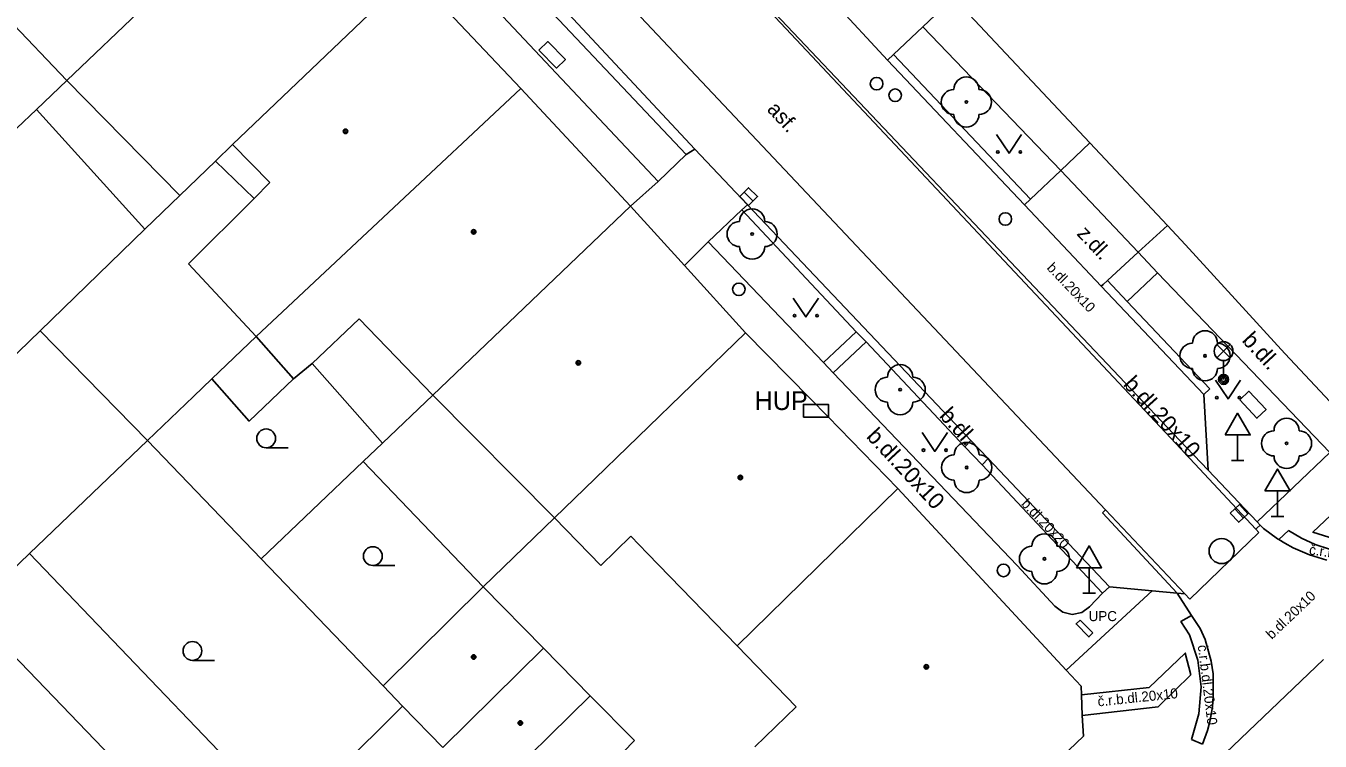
# Model space of a CAD drawing. Extents: x -596229 to -595156, y -1161237 to -1159376.
# Drawn here: x -596025.5 to -595973.9, y -1160583.1 to -1160554.6 of the extents above; entities that cross this region are included whole.
import ezdxf

# ---------------------------------------------------------------- set-up
doc = ezdxf.new("R2010")
doc.units = 0
for name, color, linetype in [('DOP - kresba z DSPS bez souradnic', 7, 'Continuous'), ('DOP - rozhrani ploch obecne', 7, 'Continuous'), ('Level 22', 7, 'Continuous'), ('Level 24', 7, 'Continuous'), ('Level 27', 7, 'Continuous'), ('Level 28', 7, 'Continuous'), ('Level 31', 7, 'Continuous'), ('Level 33', 7, 'Continuous'), ('Level 34', 7, 'Continuous'), ('Level 36', 7, 'Continuous'), ('Level 39', 7, 'Continuous'), ('slaboproud - povrch.  znaky a tel. budka skut. velikost', 7, 'Continuous'), ('Specificka linie pasportu komunikaci', 7, 'Continuous'), ('TM - budovy zdene_ betonove - VP', 7, 'Continuous'), ('TM - chodniky - VP', 7, 'Continuous'), ('TM - DSPS - pomocna konstrukcni linie', 7, 'Continuous'), ('TM - komunikace - VP', 7, 'Continuous'), ('TM - letecke snimky - pomocna linie', 7, 'Continuous'), ('TM - plot zdeny_ ohradni zed - VP', 7, 'Continuous'), ('TM - popis objektu', 7, 'Continuous'), ('TM - popis povrchu', 7, 'Continuous'), ('TM - rozhrani mezi zpev. plochami mezi sebou - VP', 7, 'Continuous'), ('TM - rozhrani ploch obecne - VP', 7, 'Continuous')]:
    doc.layers.add(name, color=color, linetype=linetype)

msp = doc.modelspace()

# ---------------------------------------------------------------- linework, layer by layer
at = {"layer": 'DOP - kresba z DSPS bez souradnic'}
msp.add_lwpolyline([(-596016.43, -1160561.52), (-596017.97, -1160560.03)], dxfattribs=at)
at = {"layer": 'DOP - rozhrani ploch obecne'}
for points in [[(-596025.11, -1160557.98), (-596023.9, -1160556.82)], [(-596026.68, -1160559.47), (-596025.11, -1160557.98)], [(-596025.11, -1160557.98), (-596020.78, -1160562.75)], [(-596020.78, -1160562.75), (-596019.39, -1160561.4)], [(-596020.78, -1160562.75), (-596024.96, -1160566.8)], [(-596024.96, -1160566.8), (-596043.57, -1160584.81)], [(-596024.96, -1160566.8), (-596020.68, -1160571.17)], [(-596018.11, -1160568.71), (-596016.35, -1160567.02)], [(-596014.12, -1160568.1), (-596011.32, -1160571.27)], [(-596018.84, -1160569.41), (-596018.11, -1160568.71)], [(-596018.84, -1160569.41), (-596020.68, -1160571.17)], [(-596011.32, -1160571.27), (-596009.31, -1160569.36)], [(-596020.68, -1160571.17), (-596025.38, -1160575.67)], [(-596016.15, -1160575.88), (-596020.68, -1160571.17)], [(-596011.32, -1160571.27), (-596012.08, -1160572)], [(-596012.08, -1160572), (-596016.15, -1160575.88)], [(-596012.08, -1160572), (-596007.3, -1160577)], [(-596025.38, -1160575.67), (-596027.75, -1160577.94)], [(-596011.29, -1160580.94), (-596016.15, -1160575.88)], [(-596019.79, -1160586.2), (-596027.75, -1160577.94)]]:
    msp.add_lwpolyline(points, dxfattribs=at)
at = {"layer": 'Level 22'}
for centre in [(-595988.04, -1160557.68), (-595996.58, -1160562.94), (-595978.53, -1160567.79), (-595990.68, -1160569.14), (-595975.28, -1160571.28), (-595988.03, -1160572.24), (-595984.93, -1160575.88)]:
    msp.add_circle(centre, 0.05, dxfattribs=at)
for centre, start, end in [((-595988.04, -1160557.18), 0, 180), ((-595988.54, -1160557.68), 90, 270), ((-595987.54, -1160557.68), 270, 90), ((-595988.04, -1160558.18), 180, 0), ((-595996.58, -1160562.44), 0, 180), ((-595997.08, -1160562.94), 90, 270), ((-595996.08, -1160562.94), 270, 90), ((-595996.58, -1160563.44), 180, 0), ((-595978.53, -1160567.29), 0, 180), ((-595979.03, -1160567.79), 90, 270), ((-595978.03, -1160567.79), 270, 90), ((-595990.68, -1160568.64), 0, 180), ((-595978.53, -1160568.29), 180, 0), ((-595991.18, -1160569.14), 90, 270), ((-595990.18, -1160569.14), 270, 90), ((-595990.68, -1160569.64), 180, 0), ((-595975.28, -1160570.78), 0, 180), ((-595975.78, -1160571.28), 90, 270), ((-595974.78, -1160571.28), 270, 90), ((-595988.03, -1160571.74), 0, 180), ((-595988.53, -1160572.24), 90, 270), ((-595987.53, -1160572.24), 270, 90), ((-595975.28, -1160571.78), 180, 0), ((-595988.03, -1160572.74), 180, 0), ((-595984.93, -1160575.38), 0, 180), ((-595985.43, -1160575.88), 90, 270), ((-595984.43, -1160575.88), 270, 90), ((-595984.93, -1160576.38), 180, 0)]:
    msp.add_arc(centre, 0.5, start, end, dxfattribs=at)
at = {"layer": 'Level 24'}
for points in [[(-595977.145, -1160569.547), (-595976.46, -1160570.275), (-595976.095, -1160569.933), (-595976.78, -1160569.205)], [(-595994.538, -1160570.229), (-595993.538, -1160570.229), (-595993.538, -1160569.729), (-595994.538, -1160569.729)]]:
    msp.add_lwpolyline(points, close=True, dxfattribs=at)
at = {"layer": 'Level 27'}
for p, q in [((-595996.897, -1160561.273), (-595996.543, -1160561.627)), ((-595977.34, -1160573.887), (-595977, -1160574.253))]:
    msp.add_line(p, q, dxfattribs=at)
for points in [[(-595997.073, -1160561.45), (-595996.72, -1160561.804), (-595996.366, -1160561.45), (-595996.72, -1160561.096)], [(-595977.523, -1160574.057), (-595977.183, -1160574.423), (-595976.817, -1160574.083), (-595977.157, -1160573.717)]]:
    msp.add_lwpolyline(points, close=True, dxfattribs=at)
msp.add_circle((-595977.87, -1160575.57), 0.5, dxfattribs=at)
at = {"layer": 'Level 28'}
for centre in [(-595991.62, -1160556.95), (-595990.88, -1160557.41), (-595986.49, -1160562.34), (-595986.56, -1160576.34)]:
    msp.add_circle(centre, 0.25, dxfattribs=at)
at = {"layer": 'Level 31'}
msp.add_circle((-595997.11, -1160565.14), 0.25, dxfattribs=at)
at = {"layer": 'Level 33'}
for p, q in [((-595978.055, -1160567.87), (-595977.525, -1160567.34)), ((-595978.055, -1160567.34), (-595977.525, -1160567.87)), ((-595977.79, -1160567.98), (-595977.79, -1160568.73))]:
    msp.add_line(p, q, dxfattribs=at)
for centre, radius in [((-595977.79, -1160567.605), 0.375), ((-595977.79, -1160568.73), 0.2), ((-595977.79, -1160568.73), 0.145), ((-595977.79, -1160568.73), 0.0876)]:
    msp.add_circle(centre, radius, dxfattribs=at)
at = {"layer": 'Level 34'}
for p, q in [((-595977.23, -1160570.942), (-595977.23, -1160571.96)), ((-595977.48, -1160571.96), (-595976.98, -1160571.96)), ((-595975.64, -1160573.172), (-595975.64, -1160574.19)), ((-595975.89, -1160574.19), (-595975.39, -1160574.19)), ((-595983.15, -1160576.232), (-595983.15, -1160577.25)), ((-595983.4, -1160577.25), (-595982.9, -1160577.25))]:
    msp.add_line(p, q, dxfattribs=at)
for points in [[(-595977.73, -1160570.942), (-595976.73, -1160570.942), (-595977.23, -1160570.076)], [(-595976.14, -1160573.172), (-595975.14, -1160573.172), (-595975.64, -1160572.306)], [(-595983.65, -1160576.232), (-595982.65, -1160576.232), (-595983.15, -1160575.366)]]:
    msp.add_lwpolyline(points, close=True, dxfattribs=at)
at = {"layer": 'Level 36'}
for p, q in [((-596015.95, -1160571.455), (-596015.075, -1160571.455)), ((-596011.7, -1160576.145), (-596010.825, -1160576.145)), ((-596018.89, -1160579.925), (-596018.015, -1160579.925))]:
    msp.add_line(p, q, dxfattribs=at)
for points in [[(-595986.84, -1160558.97), (-595986.34, -1160559.72), (-595985.84, -1160558.97)], [(-595994.94, -1160565.49), (-595994.44, -1160566.24), (-595993.94, -1160565.49)], [(-595978.11, -1160568.76), (-595977.61, -1160569.51), (-595977.11, -1160568.76)], [(-595989.8, -1160570.85), (-595989.3, -1160571.6), (-595988.8, -1160570.85)]]:
    msp.add_lwpolyline(points, dxfattribs=at)
for centre, radius in [((-595986.79, -1160559.67), 0.05), ((-595985.891, -1160559.67), 0.05), ((-595994.89, -1160566.19), 0.05), ((-595993.991, -1160566.19), 0.05), ((-595978.06, -1160569.46), 0.05), ((-595977.161, -1160569.46), 0.05), ((-596015.95, -1160571.08), 0.375), ((-595989.75, -1160571.55), 0.05), ((-595988.851, -1160571.55), 0.05), ((-596011.7, -1160575.77), 0.375), ((-596018.89, -1160579.55), 0.375)]:
    msp.add_circle(centre, radius, dxfattribs=at)
at = {"layer": 'Level 39'}
for centre, radius in [((-596012.79, -1160558.85), 0.09), ((-596012.79, -1160558.85), 0.0398), ((-596007.68, -1160562.85), 0.09), ((-596007.68, -1160562.85), 0.0398), ((-596003.51, -1160568.07), 0.09), ((-596003.51, -1160568.07), 0.0398), ((-595997.05, -1160572.64), 0.09), ((-595997.05, -1160572.64), 0.0398), ((-596007.68, -1160579.79), 0.09), ((-596007.68, -1160579.79), 0.0398), ((-595989.64, -1160580.18), 0.09), ((-595989.64, -1160580.18), 0.0398), ((-596005.82, -1160582.42), 0.09), ((-596005.82, -1160582.42), 0.0398)]:
    msp.add_circle(centre, radius, dxfattribs=at)
at = {"layer": 'slaboproud - povrch.  znaky a tel. budka skut. velikost'}
for points in [[(-596005.08, -1160555.62), (-596004.72, -1160555.27), (-596004.02, -1160555.98), (-596004.38, -1160556.33), (-596005.08, -1160555.62)], [(-595983, -1160578.83), (-595983.16, -1160578.99), (-595983.67, -1160578.47), (-595983.51, -1160578.32)], [(-595983.51, -1160578.32), (-595983, -1160578.83)]]:
    msp.add_lwpolyline(points, dxfattribs=at)
at = {"layer": 'Specificka linie pasportu komunikaci'}
for points in [[(-595989.78, -1160554.68), (-595988.55, -1160553.52)], [(-595988.1, -1160571.41), (-595987.86, -1160571.16)], [(-595987.17, -1160571.88), (-595987.41, -1160572.14)], [(-595976.33, -1160574.54), (-595976.47, -1160574.66), (-595976.51, -1160574.69)], [(-595979.64, -1160577.24), (-595979.33, -1160577.27)]]:
    msp.add_lwpolyline(points, dxfattribs=at)
at = {"layer": 'TM - budovy zdene_ betonove - VP'}
for points in [[(-596023.9, -1160556.82), (-596014.53, -1160547.89)], [(-596023.9, -1160556.82), (-596028.67, -1160551.82)], [(-596017.29, -1160559.37), (-596010.14, -1160552.55)], [(-596010.14, -1160552.55), (-596005.8, -1160557.14)], [(-595983.12, -1160559.31), (-595988.55, -1160553.52)], [(-596019.39, -1160561.4), (-596023.9, -1160556.82)], [(-596005.8, -1160557.14), (-596016.35, -1160567.02)], [(-596005.8, -1160557.14), (-596001.43, -1160561.83)], [(-596017.29, -1160559.37), (-596017.97, -1160560.03)], [(-596015.8, -1160560.89), (-596017.29, -1160559.37)], [(-595980.03, -1160562.6), (-595983.12, -1160559.31)], [(-596017.97, -1160560.03), (-596019.39, -1160561.4)], [(-596016.43, -1160561.52), (-596015.8, -1160560.89)], [(-596019.04, -1160564.13), (-596016.43, -1160561.52)], [(-596009.31, -1160569.36), (-596001.43, -1160561.83)], [(-596001.43, -1160561.83), (-595999.28, -1160564.19)], [(-595975.35, -1160567.7), (-595979.31, -1160563.37), (-595980.03, -1160562.6)], [(-596016.35, -1160567.02), (-596019.04, -1160564.13)], [(-595999.28, -1160564.19), (-595996.84, -1160566.87)], [(-596012.25, -1160566.32), (-596014.12, -1160568.1)], [(-596009.31, -1160569.36), (-596012.25, -1160566.32)], [(-595996.84, -1160566.87), (-596003.26, -1160573.09)], [(-595996.84, -1160566.87), (-595994.27, -1160569.49)], [(-596014.86, -1160568.71), (-596016.35, -1160567.02)], [(-595975.35, -1160567.7), (-595972.54, -1160570.68)], [(-596014.12, -1160568.1), (-596014.86, -1160568.71)], [(-596004.46, -1160574.25), (-596009.31, -1160569.36)], [(-595994.27, -1160569.49), (-595993.57, -1160570.21)], [(-595993.57, -1160570.21), (-595990.77, -1160573.07)], [(-596003.26, -1160573.09), (-596004.46, -1160574.25)], [(-595997.18, -1160579.35), (-595990.77, -1160573.07)], [(-595990.77, -1160573.07), (-595984.06, -1160580.32)], [(-596002.61, -1160576.15), (-596004.46, -1160574.25)], [(-596001.41, -1160574.98), (-596002.61, -1160576.15)], [(-596000.75, -1160575.66), (-596001.41, -1160574.98)], [(-595997.18, -1160579.35), (-596000.75, -1160575.66)], [(-596011.29, -1160580.94), (-596007.3, -1160577)], [(-596007.3, -1160577), (-596004.9, -1160579.44)], [(-595997.18, -1160579.35), (-595994.82, -1160581.78)], [(-596004.9, -1160579.44), (-596008.91, -1160583.4)], [(-596004.9, -1160579.44), (-596003.03, -1160581.33)], [(-595984.06, -1160580.32), (-595983.47, -1160580.95)], [(-596010.51, -1160581.75), (-596011.29, -1160580.94)], [(-596003.03, -1160581.33), (-596007.06, -1160585.3)], [(-596003.03, -1160581.33), (-596001.27, -1160583.11)], [(-595983.47, -1160580.95), (-595983.45, -1160581.29)], [(-595983.45, -1160581.29), (-595983.42, -1160582.12)], [(-596013.15, -1160584.37), (-596010.51, -1160581.75)], [(-596008.91, -1160583.4), (-596010.51, -1160581.75)], [(-595994.82, -1160581.78), (-595996.47, -1160583.37)], [(-595983.42, -1160582.12), (-595983.38, -1160582.94), (-595987.72, -1160587.09)], [(-596001.27, -1160583.11), (-596003.53, -1160585.44)]]:
    msp.add_lwpolyline(points, dxfattribs=at)
at = {"layer": 'TM - chodniky - VP'}
for points in [[(-596015.5, -1160544.72), (-596000.33, -1160560.84)], [(-595990.94, -1160555.78), (-595989.78, -1160554.68)], [(-595989.78, -1160554.68), (-595984.28, -1160560.41)], [(-595991.18, -1160556.01), (-595990.94, -1160555.78)], [(-595990.94, -1160555.78), (-595985.49, -1160561.55)], [(-595998.86, -1160559.56), (-595999.21, -1160559.77)], [(-595999.21, -1160559.77), (-596000.33, -1160560.84)], [(-595985.49, -1160561.55), (-595984.28, -1160560.41)], [(-595996.77, -1160561.77), (-595996.99, -1160561.98)], [(-595996.99, -1160561.98), (-595998.33, -1160563.25)], [(-595998.33, -1160563.25), (-595993.74, -1160568.06)], [(-595981.63, -1160565.63), (-595980.42, -1160564.48)], [(-595980.42, -1160564.48), (-595973.55, -1160571.64)], [(-595978.34, -1160569.1), (-595981.63, -1160565.63)], [(-595993.74, -1160568.06), (-595992.43, -1160566.83)], [(-595992.04, -1160567.24), (-595993.35, -1160568.47)], [(-595993.74, -1160568.06), (-595993.35, -1160568.47)], [(-595993.35, -1160568.47), (-595986.02, -1160576.14)], [(-595978.58, -1160569.33), (-595978.34, -1160569.1)], [(-595976.45, -1160574.41), (-595973.55, -1160571.64)], [(-595984.51, -1160577.76), (-595986.02, -1160576.14)], [(-595982.61, -1160577.24), (-595983.13, -1160577.79)], [(-595982.34, -1160577), (-595982.61, -1160577.24)], [(-595984.2, -1160578), (-595984.51, -1160577.76)], [(-595983.13, -1160577.79), (-595983.44, -1160578.02)], [(-595983.44, -1160578.02), (-595983.83, -1160578.09), (-595984.2, -1160578)]]:
    msp.add_lwpolyline(points, dxfattribs=at)
at = {"layer": 'TM - DSPS - pomocna konstrukcni linie'}
msp.add_lwpolyline([(-595982.62, -1160574.04), (-595982.49, -1160573.92)], dxfattribs=at)
at = {"layer": 'TM - komunikace - VP'}
for points in [[(-596004.65, -1160553.35), (-595998.86, -1160559.56)], [(-595991.18, -1160556.01), (-595993.35, -1160553.68)], [(-595985.73, -1160561.78), (-595991.18, -1160556.01)], [(-595998.86, -1160559.56), (-595996.77, -1160561.77)], [(-595996.77, -1160561.77), (-595988.49, -1160570.5), (-595987.86, -1160571.16)], [(-595982.67, -1160565.01), (-595985.73, -1160561.78)], [(-595978.58, -1160569.33), (-595982.67, -1160565.01)], [(-595978.41, -1160572.35), (-595978.58, -1160569.33)], [(-595987.86, -1160571.16), (-595987.17, -1160571.88)], [(-595987.17, -1160571.88), (-595982.34, -1160577)], [(-595976.45, -1160574.41), (-595978.41, -1160572.35)], [(-595976.33, -1160574.54), (-595976.45, -1160574.41)], [(-595976.2, -1160574.67), (-595976.33, -1160574.54)], [(-595975.59, -1160575.11), (-595975.64, -1160575.08), (-595976.2, -1160574.67)], [(-595973.68, -1160575.93), (-595974.36, -1160575.72), (-595975.01, -1160575.44), (-595975.35, -1160575.25), (-595975.59, -1160575.11)], [(-595980.63, -1160577.15), (-595982.34, -1160577)], [(-595979.64, -1160577.24), (-595980.63, -1160577.15)], [(-595979.07, -1160578.13), (-595979.64, -1160577.24)], [(-595978.63, -1160583.26), (-595978.43, -1160582.72), (-595978.34, -1160582.36), (-595978.27, -1160582), (-595978.23, -1160581.78), (-595978.2, -1160581.36), (-595978.2, -1160581.22), (-595978.2, -1160581.07), (-595978.2, -1160580.86), (-595978.21, -1160580.46), (-595978.29, -1160579.95), (-595978.53, -1160579.09), (-595978.72, -1160578.65), (-595979.07, -1160578.13)]]:
    msp.add_lwpolyline(points, dxfattribs=at)
at = {"layer": 'TM - letecke snimky - pomocna linie'}
for points in [[(-596014.86, -1160568.71), (-596016.63, -1160570.39), (-596018.11, -1160568.71)], [(-596025.38, -1160575.67), (-596017.54, -1160583.85), (-596019.79, -1160586.2)]]:
    msp.add_lwpolyline(points, dxfattribs=at)
at = {"layer": 'TM - plot zdeny_ ohradni zed - VP'}
msp.add_lwpolyline([(-596007.3, -1160577), (-596004.46, -1160574.25)], dxfattribs=at)
at = {"layer": 'TM - rozhrani mezi zpev. plochami mezi sebou - VP'}
for points in [[(-596012.03, -1160536.87), (-595979.55, -1160571.15)], [(-595979.69, -1160571.29), (-596012.03, -1160536.87)], [(-595984.28, -1160560.41), (-595983.12, -1160559.31)], [(-595984.28, -1160560.41), (-595981.19, -1160563.66)], [(-596000.33, -1160560.84), (-596001.43, -1160561.83)], [(-595985.49, -1160561.55), (-595985.73, -1160561.78)], [(-595980.03, -1160562.6), (-595981.19, -1160563.66)], [(-595998.33, -1160563.25), (-595999.28, -1160564.19)], [(-595981.19, -1160563.66), (-595982.42, -1160564.79)], [(-595981.19, -1160563.66), (-595980.42, -1160564.48)], [(-595982.42, -1160564.79), (-595982.59, -1160564.95), (-595982.67, -1160565.01)], [(-595981.63, -1160565.63), (-595982.42, -1160564.79)], [(-595971.34, -1160570.8), (-595971.39, -1160572.14), (-595974.23, -1160574.82), (-595973.38, -1160575.08), (-595970.6, -1160572.48), (-595970.54, -1160570.8)], [(-595976.51, -1160574.69), (-595979.69, -1160571.29)], [(-595978.41, -1160572.35), (-595979.55, -1160571.15)], [(-595979.64, -1160577.24), (-595982.62, -1160574.04)], [(-595979.33, -1160577.27), (-595982.49, -1160573.92)], [(-595976.38, -1160574.83), (-595976.51, -1160574.69)], [(-595979.13, -1160577.48), (-595976.38, -1160574.83)], [(-595975.59, -1160575.11), (-595975.2, -1160574.75)], [(-595973.57, -1160575.5), (-595974.14, -1160575.31), (-595974.68, -1160575.06), (-595975.2, -1160574.75)], [(-595984.06, -1160580.32), (-595980.63, -1160577.15)], [(-595979.13, -1160577.48), (-595979.33, -1160577.27)], [(-595979.15, -1160578.91), (-595979.49, -1160578.38), (-595979.07, -1160578.13)], [(-595979.15, -1160578.91), (-595978.81, -1160579.92), (-595978.68, -1160580.98), (-595978.77, -1160582.05), (-595979.07, -1160583.08)], [(-595983.42, -1160582.12), (-595980.4, -1160581.78), (-595979.1, -1160580.5), (-595979.32, -1160579.63), (-595980.76, -1160581.01), (-595983.45, -1160581.29)], [(-595973.81, -1160579.89), (-595985.8, -1160591.35), (-595993.71, -1160598.9)], [(-595979.07, -1160583.08), (-595978.63, -1160583.26)]]:
    msp.add_lwpolyline(points, dxfattribs=at)
at = {"layer": 'TM - rozhrani ploch obecne - VP'}
for points in [[(-595982.49, -1160573.92), (-596022.63, -1160531.38), (-596031.1, -1160522.41)], [(-596004.65, -1160553.35), (-596004.98, -1160553.68), (-595999.21, -1160559.77)], [(-595992.43, -1160566.83), (-595996.99, -1160561.98)], [(-595992.04, -1160567.24), (-595992.43, -1160566.83)], [(-595988.1, -1160571.41), (-595992.04, -1160567.24)], [(-595987.41, -1160572.14), (-595988.1, -1160571.41)], [(-595982.61, -1160577.24), (-595987.41, -1160572.14)]]:
    msp.add_lwpolyline(points, dxfattribs=at)

# ---------------------------------------------------------------- texts
at = {"layer": 'TM - popis objektu'}
for s, height, p in [('HUP', 0.75, (-595996.48, -1160569.95)), ('UPC', 0.4, (-595983.17, -1160578.36))]:
    msp.add_text(s, height=height, dxfattribs=at).set_placement(p)
at = {"layer": 'TM - popis povrchu'}
for s, height, rotation, p in [('asf.', 0.6, 312.9202, (-595996.02, -1160558)), ('z.dl.', 0.6, 313.2189, (-595983.67, -1160562.95)), ('b.dl.20x10', 0.4, 313.6959, (-595984.86, -1160564.31)), ('b.dl.', 0.65, 312.6801, (-595977.09, -1160567.2)), ('b.dl.20x10', 0.65, 312.1, (-595981.82, -1160568.95)), ('b.dl.', 0.65, 312.1, (-595989.15, -1160570.2)), ('b.dl.20x10', 0.65, 313, (-595992.06, -1160571.03)), ('b.dl.20x20', 0.4, 313.3796, (-595985.88, -1160573.71)), ('č.r.b.dl.20x10', 0.4, 352, (-595974.4, -1160575.7)), ('b.dl.20x10', 0.4, 43.7042, (-595975.87, -1160579.11)), ('č.r.b.dl.20x10', 0.4, 277, (-595978.82, -1160579.33)), ('č.r.b.dl.20x10', 0.4, 6, (-595982.79, -1160581.76))]:
    msp.add_text(s, height=height, rotation=rotation, dxfattribs=at).set_placement(p)

doc.saveas('drawing.dxf')
